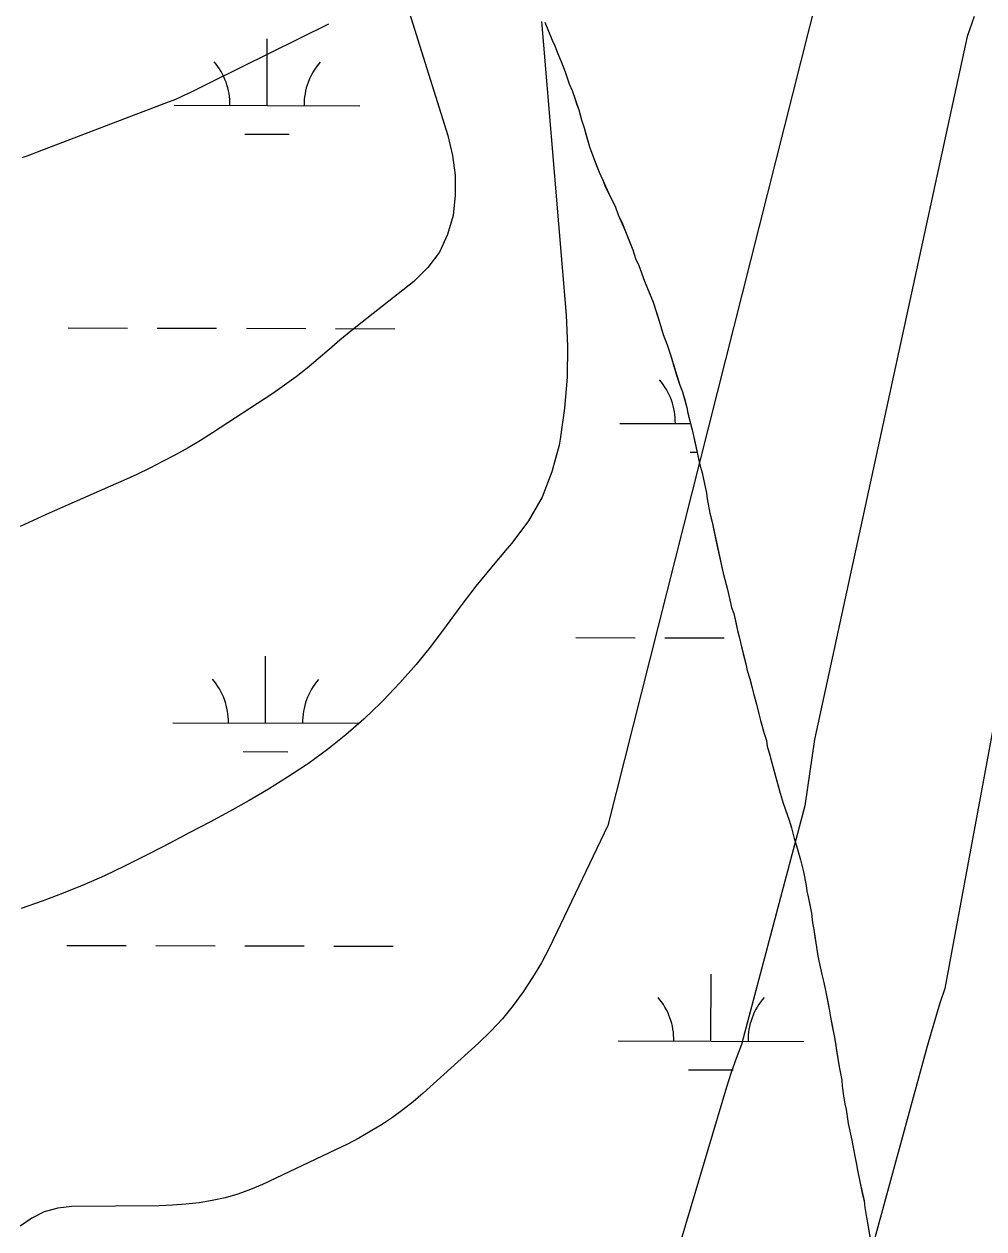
# Model space of a CAD drawing. Extents: x 3172297 to 3210190, y 958463 to 983887.
# Drawn here: x 3198958 to 3199475, y 978848 to 979497 of the extents above; entities that cross this region are included whole.
import ezdxf

# ---------------------------------------------------------------- set-up
doc = ezdxf.new("R2010")
doc.units = 0
for name, color, linetype in [('V-SITE-VEGE', 7, 'Continuous'), ('V-TOPO-MAJR', 7, 'Continuous'), ('V-TOPO-MINR', 7, 'Continuous'), ('V-WETL-SWMP', 7, 'Continuous')]:
    doc.layers.add(name, color=color, linetype=linetype)

msp = doc.modelspace()

# ---------------------------------------------------------------- linework, layer by layer
at = {"layer": 'V-SITE-VEGE'}
for p, q in [((3199238.14, 979498.54), (3199242.06, 979488.81)), ((3199242.06, 979488.81), (3199243.54, 979485.74)), ((3199243.54, 979485.74), (3199245, 979481.9)), ((3199245, 979481.9), (3199246.97, 979477.29)), ((3199246.97, 979477.29), (3199249.17, 979471.67)), ((3199249.17, 979471.67), (3199251.36, 979465.28)), ((3199251.36, 979465.28), (3199252.83, 979461.69)), ((3199252.83, 979461.69), (3199256.48, 979451.21)), ((3199256.48, 979451.21), (3199257.93, 979445.85)), ((3199257.93, 979445.85), (3199259.39, 979441.5)), ((3199259.39, 979441.5), (3199262.28, 979431.29)), ((3199262.28, 979431.29), (3199263.99, 979426.43)), ((3199263.99, 979426.43), (3199267.42, 979417.73)), ((3199267.42, 979417.73), (3199273.56, 979404.16)), ((3199273.56, 979404.16), (3199276.03, 979399.29)), ((3199276.03, 979399.29), (3199277.74, 979394.68)), ((3199277.74, 979394.68), (3199279.96, 979389.82)), ((3199279.96, 979389.82), (3199281.67, 979385.72)), ((3199281.67, 979385.72), (3199285.59, 979375.75)), ((3199285.59, 979375.75), (3199287.04, 979371.15)), ((3199287.04, 979371.15), (3199288.76, 979367.31)), ((3199288.76, 979367.31), (3199291.94, 979358.87)), ((3199291.94, 979358.87), (3199296.6, 979347.6)), ((3199296.6, 979347.6), (3199300.24, 979336.36)), ((3199300.24, 979336.36), (3199301.92, 979330.23)), ((3199301.92, 979330.23), (3199304.13, 979324.6)), ((3199304.13, 979324.6), (3199306.07, 979318.72)), ((3199306.07, 979318.72), (3199310.92, 979302.89)), ((3199310.92, 979302.89), (3199312.39, 979299.3)), ((3199312.39, 979299.3), (3199314.8, 979290.87)), ((3199314.8, 979290.87), (3199315.26, 979287.81)), ((3199315.26, 979287.81), (3199317.67, 979278.88)), ((3199317.67, 979278.88), (3199321.7, 979260)), ((3199321.7, 979260), (3199322.9, 979255.66)), ((3199322.9, 979255.66), (3199325.28, 979244.69)), ((3199325.28, 979244.69), (3199325.74, 979241.62)), ((3199325.74, 979241.62), (3199327.15, 979233.98)), ((3199327.15, 979233.98), (3199328.35, 979229.12)), ((3199328.35, 979229.12), (3199334.28, 979201.57)), ((3199334.28, 979201.57), (3199335.25, 979198.25)), ((3199335.25, 979198.25), (3199336.69, 979192.89)), ((3199336.69, 979192.89), (3199338.83, 979183.19)), ((3199338.83, 979183.19), (3199340.05, 979179.86)), ((3199340.05, 979179.86), (3199341.94, 979170.68)), ((3199341.94, 979170.68), (3199342.91, 979167.36)), ((3199342.91, 979167.36), (3199344.1, 979162)), ((3199344.1, 979162), (3199346.5, 979152.81)), ((3199346.5, 979152.81), (3199347.21, 979149.24)), ((3199347.21, 979149.24), (3199348.66, 979144.64)), ((3199348.66, 979144.64), (3199350.58, 979136.73)), ((3199350.58, 979136.73), (3199352.27, 979131.11)), ((3199352.27, 979131.11), (3199353.46, 979125.75)), ((3199353.46, 979125.75), (3199354.42, 979122.17)), ((3199354.42, 979122.17), (3199356.35, 979115.28)), ((3199356.35, 979115.28), (3199357.56, 979111.45)), ((3199357.56, 979111.45), (3199358.02, 979108.39)), ((3199358.02, 979108.39), (3199359.48, 979103.53)), ((3199359.48, 979103.53), (3199360.43, 979099.45)), ((3199360.43, 979099.45), (3199365.01, 979083.11)), ((3199365.01, 979083.11), (3199366.71, 979077.74)), ((3199366.71, 979077.74), (3199369.87, 979068.53)), ((3199369.87, 979068.53), (3199371.08, 979064.45)), ((3199371.08, 979064.45), (3199372.52, 979058.58)), ((3199372.52, 979058.58), (3199373.73, 979054.74)), ((3199373.73, 979054.74), (3199375.9, 979047.08)), ((3199375.9, 979047.08), (3199377.58, 979040.7)), ((3199377.58, 979040.7), (3199378.99, 979033.3)), ((3199378.99, 979033.3), (3199379.46, 979030.24)), ((3199379.46, 979030.24), (3199380.17, 979027.18)), ((3199380.17, 979027.18), (3199381.82, 979018.51)), ((3199381.82, 979018.51), (3199382.5, 979013.16)), ((3199382.5, 979013.16), (3199383.21, 979009.59)), ((3199383.21, 979009.59), (3199385.27, 978995.32)), ((3199385.27, 978995.32), (3199387.41, 978985.37)), ((3199387.41, 978985.37), (3199388.62, 978981.02)), ((3199388.62, 978981.02), (3199389.56, 978975.92)), ((3199389.56, 978975.92), (3199391.45, 978966.74)), ((3199391.45, 978966.74), (3199392.15, 978962.41)), ((3199392.15, 978962.41), (3199394.27, 978951.44)), ((3199394.27, 978951.44), (3199396.82, 978935.63)), ((3199396.82, 978935.63), (3199398.23, 978928.49)), ((3199398.23, 978928.49), (3199398.44, 978925.18)), ((3199398.44, 978925.18), (3199399.12, 978920.09)), ((3199399.12, 978920.09), (3199399.82, 978915.75)), ((3199399.82, 978915.75), (3199400.54, 978912.69)), ((3199400.54, 978912.69), (3199401.69, 978905.04)), ((3199401.69, 978905.04), (3199403.59, 978896.11)), ((3199403.59, 978896.11), (3199405.23, 978887.44)), ((3199405.23, 978887.44), (3199406.19, 978883.1)), ((3199406.19, 978883.1), (3199406.65, 978880.05)), ((3199406.65, 978880.05), (3199408.06, 978872.91)), ((3199408.06, 978872.91), (3199410.21, 978863.46)), ((3199410.21, 978863.46), (3199410.66, 978859.9)), ((3199410.66, 978859.9), (3199411.36, 978855.56)), ((3199411.36, 978855.56), (3199412.3, 978850.46)), ((3199412.3, 978850.46), (3199417.18, 978820.89))]:
    msp.add_line(p, q, dxfattribs=at)
at = {"layer": 'V-TOPO-MAJR'}
msp.add_lwpolyline([(3199136.73, 979594.57), (3199185.88, 979437.35), (3199188.39, 979426.71), (3199189.88, 979416), (3199189.84, 979405.19), (3199188.77, 979394.31), (3199185.8, 979384.04), (3199181.5, 979374.55), (3199175.22, 979366.25), (3199167.62, 979358.73), (3199139.73, 979336.78), (3199133.72, 979331.97), (3199127.76, 979327.09), (3199121.89, 979322.12), (3199116.06, 979317.08), (3199110.18, 979312.12), (3199104.17, 979307.34), (3199097.95, 979302.82), (3199091.6, 979298.48), (3199059.12, 979277.27), (3199052.55, 979273.13), (3199045.89, 979269.13), (3199039.1, 979265.34), (3199032.23, 979261.7), (3199025.27, 979258.24), (3199018.27, 979254.85), (3199011.21, 979251.59), (3199004.11, 979248.41), (3198969.53, 979233.29), (3198962.48, 979230.07), (3198955.49, 979226.7)], dxfattribs=at)
at = {"layer": 'V-TOPO-MINR'}
for points in [[(3199412.39, 979621.31), (3199272.12, 979065.72), (3199244.73, 979008.16), (3199240.66, 978999.88), (3199236.32, 978991.75), (3199231.59, 978983.84), (3199226.59, 978976.09), (3199221.14, 978968.66), (3199215.35, 978961.53), (3199209.08, 978954.83), (3199202.46, 978948.42), (3199172.57, 978921.45), (3199167.22, 978916.86), (3199161.73, 978912.46), (3199156.02, 978908.35), (3199150.16, 978904.43), (3199144.14, 978900.76), (3199138.02, 978897.25), (3199131.79, 978893.97), (3199125.46, 978890.84), (3199086.1, 978872.29), (3199079.51, 978869.49), (3199072.81, 978867.04), (3199065.94, 978865.12), (3199058.95, 978863.55), (3199051.86, 978862.43), (3199044.75, 978861.56), (3199037.6, 978861.05), (3199030.42, 978860.8), (3198983.32, 978860.33), (3198975.68, 978859.42), (3198968.42, 978857.53), (3198961.72, 978854.14), (3198955.39, 978849.76)], [(3199236.45, 979498.77), (3199237.32, 979488.26), (3199249.63, 979340.63), (3199250.36, 979323.87), (3199250.22, 979307.15), (3199248.76, 979290.5), (3199246.42, 979273.88), (3199245.83, 979270.6), (3199241.98, 979256.2), (3199236.71, 979242.5), (3199229.3, 979229.82), (3199220.45, 979217.83), (3199217.96, 979214.97), (3199209.38, 979204.84), (3199201.01, 979194.54), (3199192.95, 979184), (3199185.09, 979173.3), (3199177.14, 979162.68), (3199168.85, 979152.36), (3199160.05, 979142.45), (3199150.92, 979132.83), (3199149.84, 979131.74), (3199140.58, 979122.96), (3199131.03, 979114.53), (3199121.04, 979106.63), (3199110.74, 979099.09), (3199109.66, 979098.34), (3199099.58, 979091.62), (3199089.34, 979085.15), (3199078.89, 979079.04), (3199068.29, 979073.17), (3199057.57, 979067.49), (3199046.84, 979061.84), (3199036.1, 979056.21), (3199025.35, 979050.6), (3199022.5, 979049.11), (3199011.72, 979043.73), (3199000.83, 979038.57), (3198989.78, 979033.78), (3198978.63, 979029.22), (3198967.35, 979024.97), (3198956.01, 979020.87)], [(3199469.5, 979501.44), (3199465.83, 979490.82), (3199383.48, 979111.91), (3199378.25, 979076.24), (3199344.22, 978947.75), (3199341.21, 978940.18), (3199338.53, 978932.5), (3199336.05, 978924.74), (3199309.04, 978833.68)], [(3199121.58, 979497.48), (3199058.45, 979466.14), (3199055.58, 979464.72), (3199052.71, 979463.29), (3199049.84, 979461.87), (3199046.96, 979460.45), (3199044.07, 979459.07), (3199041.16, 979457.75), (3199038.21, 979456.51), (3199035.23, 979455.32), (3198964.58, 979428.38), (3198961.83, 979427.35), (3198959.07, 979426.33), (3198956.31, 979425.33)], [(3199527.94, 979378.13), (3199453.69, 978977.79), (3199451.04, 978969.96), (3199448.68, 978962.01), (3199446.37, 978954.05), (3199444.11, 978946.07), (3199441.9, 978938.08), (3199414.49, 978837.55), (3199413.55, 978834.24), (3199412.56, 978830.94), (3199411.51, 978827.66), (3199410.41, 978824.4), (3199409.39, 978821.11), (3199408.52, 978817.8), (3199407.88, 978814.43), (3199407.38, 978811.04), (3199402.79, 978769.86), (3199400.63, 978745.83), (3199399.18, 978721.77), (3199252.37, 977815.87)]]:
    msp.add_lwpolyline(points, dxfattribs=at)
at = {"layer": 'V-WETL-SWMP'}
for p, q in [((3199238.14, 979498.54), (3199239.86, 979494.44)), ((3199239.86, 979494.44), (3199242.06, 979488.81)), ((3199088.47, 979453.56), (3199088.56, 979489.56)), ((3199242.06, 979488.81), (3199243.54, 979485.74)), ((3199243.54, 979485.74), (3199245, 979481.9)), ((3199245, 979481.9), (3199246.97, 979477.3)), ((3199246.97, 979477.3), (3199249.17, 979471.67)), ((3199249.17, 979471.67), (3199251.36, 979465.28)), ((3199251.36, 979465.28), (3199252.83, 979461.69)), ((3199252.83, 979461.69), (3199254.29, 979457.6)), ((3199038.47, 979453.68), (3199138.47, 979453.44)), ((3199254.29, 979457.6), (3199255.26, 979454.54)), ((3199255.26, 979454.54), (3199256.48, 979451.21)), ((3199256.48, 979451.21), (3199257.93, 979445.85)), ((3199257.93, 979445.85), (3199259.39, 979441.5)), ((3199259.39, 979441.5), (3199260.35, 979438.18)), ((3199076.43, 979438.16), (3199100.43, 979438.1)), ((3199260.35, 979438.18), (3199262.28, 979431.29)), ((3199262.28, 979431.29), (3199263.99, 979426.43)), ((3199263.99, 979426.43), (3199265.7, 979422.08)), ((3199265.7, 979422.08), (3199267.41, 979417.73)), ((3199267.41, 979417.73), (3199269.38, 979413.38)), ((3199269.38, 979413.38), (3199270.61, 979410.56)), ((3199270.61, 979410.56), (3199273.56, 979404.16)), ((3199273.56, 979404.16), (3199276.03, 979399.29)), ((3199276.03, 979399.29), (3199277.74, 979394.69)), ((3199277.74, 979394.69), (3199279.95, 979389.82)), ((3199279.95, 979389.82), (3199281.67, 979385.72)), ((3199281.67, 979385.72), (3199283.63, 979380.61)), ((3199283.63, 979380.61), (3199285.59, 979375.75)), ((3199285.59, 979375.75), (3199287.04, 979371.15)), ((3199287.04, 979371.15), (3199288.76, 979367.31)), ((3199288.76, 979367.31), (3199290.23, 979363.47)), ((3199290.23, 979363.47), (3199291.94, 979358.87)), ((3199291.94, 979358.87), (3199293.9, 979354)), ((3199293.9, 979354), (3199296.6, 979347.6)), ((3199296.6, 979347.6), (3199298.54, 979341.47)), ((3199298.54, 979341.47), (3199300.24, 979336.36)), ((3199300.24, 979336.36), (3199301.93, 979330.23)), ((3198981.33, 979333.75), (3199013.33, 979333.67)), ((3199029.33, 979333.64), (3199061.33, 979333.56)), ((3199077.33, 979333.52), (3199109.33, 979333.44)), ((3199125.33, 979333.4), (3199157.33, 979333.32)), ((3199301.93, 979330.23), (3199304.13, 979324.6)), ((3199304.13, 979324.6), (3199306.07, 979318.72)), ((3199306.07, 979318.72), (3199307.77, 979313.1)), ((3199307.77, 979313.1), (3199309.22, 979308.25)), ((3199309.22, 979308.25), (3199310.91, 979302.88)), ((3199310.91, 979302.88), (3199312.39, 979299.3)), ((3199312.39, 979299.3), (3199313.59, 979294.96)), ((3199313.59, 979294.96), (3199314.8, 979290.87)), ((3199314.8, 979290.87), (3199315.26, 979287.81)), ((3199315.26, 979287.81), (3199317.67, 979278.88)), ((3199278.52, 979282.28), (3199316.78, 979282.18)), ((3199317.67, 979278.88), (3199319.56, 979269.95)), ((3199316.48, 979266.75), (3199320.25, 979266.74)), ((3199319.56, 979269.95), (3199321.7, 979260)), ((3199321.7, 979260), (3199322.9, 979255.66)), ((3199322.9, 979255.66), (3199325.28, 979244.68)), ((3199325.28, 979244.68), (3199325.74, 979241.62)), ((3199325.74, 979241.62), (3199327.15, 979233.98)), ((3199327.15, 979233.98), (3199328.35, 979229.13)), ((3199328.35, 979229.13), (3199329.05, 979225.55)), ((3199329.05, 979225.55), (3199330.24, 979220.2)), ((3199330.24, 979220.2), (3199330.95, 979216.88)), ((3199330.95, 979216.88), (3199332.14, 979211.27)), ((3199332.14, 979211.27), (3199334.28, 979201.57)), ((3199334.28, 979201.57), (3199335.25, 979198.25)), ((3199335.25, 979198.25), (3199336.69, 979192.89)), ((3199336.69, 979192.89), (3199337.87, 979187.27)), ((3199337.87, 979187.27), (3199338.83, 979183.19)), ((3199338.83, 979183.19), (3199340.05, 979179.87)), ((3199340.05, 979179.87), (3199341.23, 979174.25)), ((3199341.23, 979174.25), (3199341.94, 979170.68)), ((3199254.83, 979166.9), (3199286.83, 979166.82)), ((3199341.94, 979170.68), (3199342.91, 979167.36)), ((3199342.91, 979167.36), (3199344.1, 979162)), ((3199302.83, 979166.78), (3199334.83, 979166.71)), ((3199344.1, 979162), (3199345.06, 979158.17)), ((3199087.65, 979120.89), (3199087.74, 979156.89)), ((3199345.06, 979158.17), (3199346.5, 979152.81)), ((3199346.5, 979152.81), (3199347.21, 979149.24)), ((3199347.21, 979149.24), (3199348.66, 979144.64)), ((3199348.66, 979144.64), (3199349.86, 979139.79)), ((3199349.86, 979139.79), (3199350.58, 979136.73)), ((3199350.58, 979136.73), (3199352.27, 979131.11)), ((3199352.27, 979131.11), (3199353.46, 979125.75)), ((3199353.46, 979125.75), (3199354.42, 979122.17)), ((3199354.42, 979122.17), (3199356.35, 979115.28)), ((3199037.65, 979121.01), (3199137.65, 979120.76)), ((3199356.35, 979115.28), (3199357.56, 979111.45)), ((3199357.56, 979111.45), (3199358.02, 979108.39)), ((3199075.61, 979105.48), (3199099.61, 979105.43)), ((3199358.02, 979108.39), (3199359.48, 979103.53)), ((3199359.48, 979103.53), (3199360.43, 979099.45)), ((3199360.43, 979099.45), (3199362.6, 979091.53)), ((3199362.6, 979091.53), (3199365.01, 979083.11)), ((3199365.01, 979083.11), (3199366.71, 979077.74)), ((3199366.71, 979077.74), (3199367.92, 979074.16)), ((3199367.92, 979074.16), (3199369.87, 979068.54)), ((3199369.87, 979068.54), (3199371.08, 979064.45)), ((3199371.08, 979064.45), (3199372.52, 979058.58)), ((3199372.52, 979058.58), (3199373.73, 979054.74)), ((3199373.73, 979054.74), (3199375.9, 979047.08)), ((3199375.9, 979047.08), (3199377.58, 979040.7)), ((3199377.58, 979040.7), (3199378.99, 979033.3)), ((3199378.99, 979033.3), (3199379.46, 979030.24)), ((3199379.46, 979030.24), (3199380.17, 979027.18)), ((3199380.17, 979027.18), (3199381.11, 979022.08)), ((3199381.11, 979022.08), (3199381.82, 979018.51)), ((3199381.82, 979018.51), (3199382.5, 979013.16)), ((3199382.5, 979013.16), (3199383.21, 979009.59)), ((3199383.21, 979009.59), (3199383.89, 979004.49)), ((3198980.51, 979001.08), (3199012.51, 979001)), ((3199028.51, 979000.96), (3199060.51, 979000.88)), ((3199076.51, 979000.84), (3199108.51, 979000.76)), ((3199124.51, 979000.72), (3199156.51, 979000.64)), ((3199383.89, 979004.49), (3199384.35, 979001.43)), ((3199384.35, 979001.43), (3199385.28, 978995.32)), ((3199385.28, 978995.32), (3199387.41, 978985.37)), ((3199327.7, 978949.48), (3199327.78, 978985.48)), ((3199387.41, 978985.37), (3199388.62, 978981.02)), ((3199388.62, 978981.02), (3199389.56, 978975.92)), ((3199389.56, 978975.92), (3199390.51, 978971.59)), ((3199390.51, 978971.59), (3199391.45, 978966.74)), ((3199391.45, 978966.74), (3199392.15, 978962.41)), ((3199392.15, 978962.41), (3199393.09, 978957.56)), ((3199393.09, 978957.56), (3199394.27, 978951.44)), ((3199277.7, 978949.6), (3199377.7, 978949.36)), ((3199394.27, 978951.44), (3199394.97, 978947.36)), ((3199394.97, 978947.36), (3199395.43, 978944.3)), ((3199395.43, 978944.3), (3199395.89, 978941.24)), ((3199395.89, 978941.24), (3199396.82, 978935.63)), ((3199315.66, 978934.08), (3199339.66, 978934.02)), ((3199396.82, 978935.63), (3199398.24, 978928.49)), ((3199398.24, 978928.49), (3199398.44, 978925.18)), ((3199398.44, 978925.18), (3199399.12, 978920.09)), ((3199399.12, 978920.09), (3199399.82, 978915.75)), ((3199399.82, 978915.75), (3199400.54, 978912.69)), ((3199400.54, 978912.69), (3199401.69, 978905.04)), ((3199401.69, 978905.04), (3199403.59, 978896.11)), ((3199403.59, 978896.11), (3199405.23, 978887.44)), ((3199405.23, 978887.44), (3199406.19, 978883.11)), ((3199406.19, 978883.11), (3199406.65, 978880.05)), ((3199406.65, 978880.05), (3199408.06, 978872.91)), ((3199408.06, 978872.91), (3199409.25, 978867.55)), ((3199409.25, 978867.55), (3199410.21, 978863.46)), ((3199410.21, 978863.46), (3199410.66, 978859.9)), ((3199410.66, 978859.9), (3199411.36, 978855.56)), ((3199411.36, 978855.56), (3199412.3, 978850.46)), ((3199412.3, 978850.46), (3199416.25, 978826.75))]:
    msp.add_line(p, q, dxfattribs=at)
for centre, start, end in [((3199033.23, 979454.17), 359.0865, 40.63016), ((3199143.71, 979453.9), 139.0865, 180.63016), ((3199273.28, 979282.76), 359.0865, 40.63016), ((3199032.41, 979121.5), 359.0865, 40.63016), ((3199142.89, 979121.22), 139.0865, 180.63016), ((3199272.45, 978950.09), 359.0865, 40.63016), ((3199382.94, 978949.82), 139.0865, 180.63016)]:
    msp.add_arc(centre, 35.25, start, end, dxfattribs=at)

doc.saveas('drawing.dxf')
